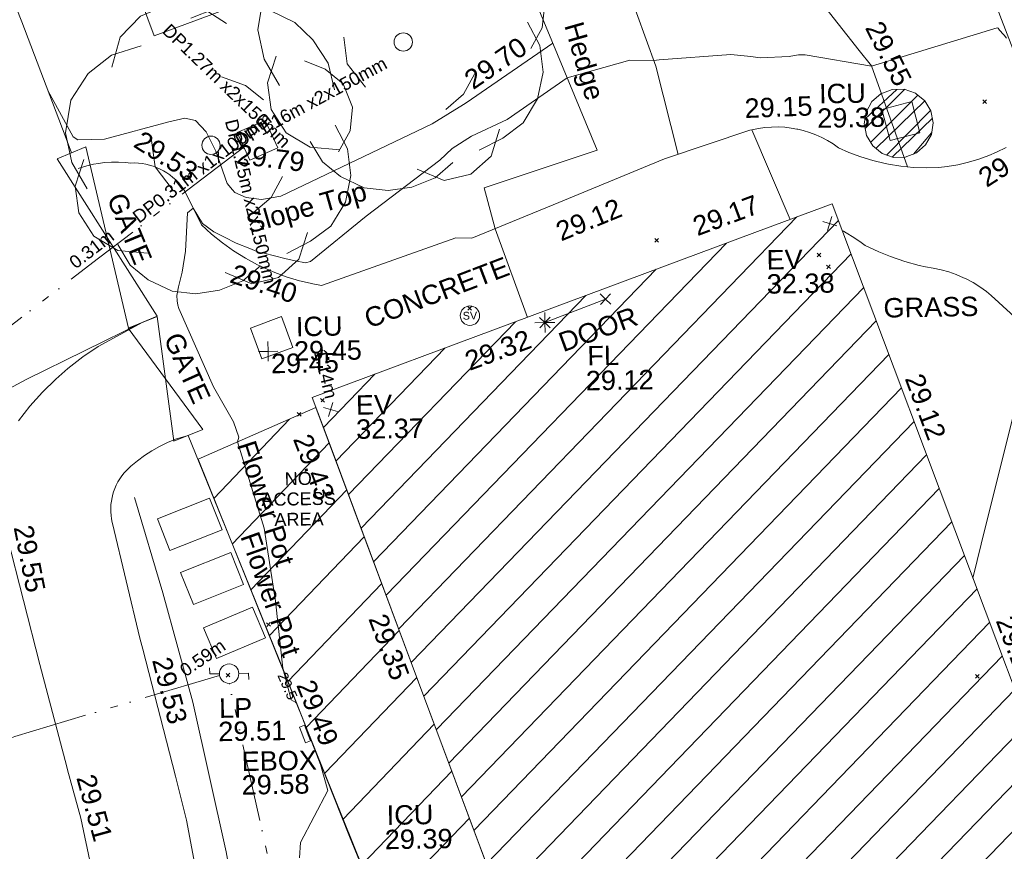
# Model space of a CAD drawing. Header units: millimetres. Extents: x -287732 to 520720, y -103372 to 287754.
# Tile 328 of 380: x 341190 to 360209, y 110970 to 127044. Entities that reach past the tile are written whole.
import ezdxf

# ---------------------------------------------------------------- set-up
doc = ezdxf.new("R2010")
doc.units = ezdxf.units.MM
for name, pattern in [('IMPORT-HIDDEN2 _3_', [4762.5, 3175, -1587.5]), ('IMPORT-UG_ELEC_LV_QLB2 _2_', [2700, 1500, -300.0000000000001, 0, -250, 150, -300.0000000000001, 0, -200]), ('IMPORT-UG_ELEC_STREET LIGHTING_QLB2 _2_', [2700, 1500, -300.0000000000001, 0, -250, 150, -300.0000000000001, 0, -200])]:
    doc.linetypes.add(name, pattern=pattern)
for name, color, linetype, lineweight, true_color in [('00_TOPO_EAVE', 7, 'Continuous', 9, 0x666666), ('00_TOPO_FURN_LAMP_POST', 7, 'Continuous', 9, 0x666666), ('00_TOPO_LEVEL_FLOOR', 7, 'Continuous', 9, 0x666666), ('00_TOPO_SERV_STOP_VALVE', 7, 'Continuous', 9, 0x666666), ('00_TOPO_TREE', 7, 'Continuous', 9, 0x666666), ('00_UAV_BUILDING_HATCH', 7, 'Continuous', 9, 0x999999), ('00_UAV_BUILDING_OUTLINE', 5, 'Continuous', 9, 0x0000ff), ('00_UAV_CONCRETE', 9, 'Continuous', 9, 0x808080), ('00_UAV_EAVE', 7, 'Continuous', 9, 0x666666), ('00_UAV_ESB_BOX', 240, 'Continuous', 9, 0xff003f), ('00_UAV_FENCE', 7, 'Continuous', 9, 0x264c2f), ('00_UAV_FOOTPATH', 7, 'Continuous', 9, 0xa50000), ('00_UAV_FORM_LINES', 7, 'Continuous', 9, 0x666666), ('00_UAV_FURN_FLOWER_POT', 9, 'Continuous', 9, 0x808080), ('00_UAV_FURN_LAMP_POST', 7, 'Continuous', 9, 0xa50000), ('00_UAV_GATE', 7, 'Continuous', 9, 0xa50000), ('00_UAV_HEDGE', 7, 'Continuous', 9, 0x52a552), ('00_UAV_INT_DOOR', 7, 'Continuous', 9, 0x7f4f3f), ('00_UAV_LEVEL_FLOOR', 7, 'Continuous', 9, 0x666666), ('00_UAV_LEVEL_SPOT', 7, 'Continuous', 9, 0x666666), ('00_UAV_SERV_IC', 5, 'Continuous', 9, 0x0000ff), ('00_UAV_SLOPE_TOP', 40, 'Continuous', 9, 0xffbf00), ('01_DTM_CONTOUR_MNR', 7, 'Continuous', 9, 0xa5a552), ('01_DTM_CONTOUR_MNR_LABELS', 7, 'Continuous', 9, 0xa5a552), ('12333-PUM-2D-U-0001-C01 - Rev2_REVIT IMPORT_dwg', 7, 'Continuous', 9, 0x767676), ('PUM-CHAMBER EXTENTS', 6, 'IMPORT-HIDDEN2 _3_', 9, 0xff00ff), ('PUM-ELECTRIC-LV-QLB2', 1, 'IMPORT-UG_ELEC_LV_QLB2 _2_', 9, 0xff0000), ('PUM-ELECTRIC-MH', 1, 'Continuous', 9, 0xff0000), ('PUM-ELECTRIC-SL-QLB2', 7, 'IMPORT-UG_ELEC_STREET LIGHTING_QLB2 _2_', 9, 0xff7f7f), ('PUM-UNABLE TO SURVEY', 190, 'Continuous', 9, 0x7f00ff)]:
    doc.layers.add(name, color=color, linetype=linetype, lineweight=lineweight, true_color=true_color)
for name, color, linetype, lineweight in [('00_UAV_SURFACE', 7, 'Continuous', 9), ('00_UAV_SURVEY_TEXT', 7, 'Continuous', 9), ('GEN-TEXT', 7, 'Continuous', 9)]:
    doc.layers.add(name, color=color, linetype=linetype, lineweight=lineweight)
doc.styles.add('Arial_1', font='arial.ttf', dxfattribs={"height": 250})
doc.styles.add('Swis721 Lt BT', font='swissl.ttf', dxfattribs={"height": 399.9999999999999})
doc.styles.add('Swis721 Lt BT_1', font='swissl.ttf', dxfattribs={"height": 200})
doc.styles.add('Swis721 Lt BT_2', font='swissl.ttf', dxfattribs={"height": 375})

# ---------------------------------------------------------------- blocks, each defined once
blk = doc.blocks.new('12333-PUM-2D-U-0001-C01 - Rev2_REVIT IMPORT_dwg_CONIFEROUS_TREE-2077251-Site Location Plan Proposed')
at = {"layer": '00_TOPO_TREE', "color": 254, "true_color": 0xcccccc, "flags": 128}
for points in [[(-1889.403682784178, 1545.875740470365), (-1717.639711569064, 2118.422311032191), (-1316.857112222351, 2519.204910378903), (-744.3105416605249, 2748.223538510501), (-171.763971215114, 2690.968881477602), (343.5279423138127, 2347.440939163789)], [(-343.5279423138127, 2461.950253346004), (114.5093140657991, 2633.714224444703), (687.0558846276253, 2690.968881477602), (1202.347798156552, 2576.459567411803), (1660.385054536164, 2347.440939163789), (2003.912996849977, 2003.912996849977), (2290.18628213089, 1545.875740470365), (2404.695596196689, 1030.583826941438)], [(-2404.695596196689, -801.5651986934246), (-2690.968881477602, -286.2732852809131), (-2805.478195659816, 286.2732852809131), (-2690.968881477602, 916.0745128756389), (-2347.440939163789, 1431.36642628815), (-1889.403682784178, 1774.894368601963), (-1316.857112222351, 1946.658339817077)], [(1832.149025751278, 1603.130397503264), (2232.93162509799, 1431.36642628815), (2576.459567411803, 1145.093141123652), (2748.223538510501, 687.0558846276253), (2690.968881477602, 229.0186282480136), (2461.950253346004, -171.763971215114)], [(229.0186282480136, 1316.857112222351), (687.0558846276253, 1145.093141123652), (1030.583826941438, 858.8198558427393)], [(2404.695596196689, 343.5279423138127), (2633.714224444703, -114.5093140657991), (2690.968881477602, -629.8012275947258), (2576.459567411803, -1145.093141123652), (2290.18628213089, -1603.130397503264), (1889.403682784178, -1889.403682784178), (1431.36642628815, -2118.422311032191)], [(-744.3105416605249, -858.8198558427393), (-1087.838483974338, -400.7825993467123), (-1145.093141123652, 114.5093140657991)], [(-1259.602455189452, -2061.167653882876), (-1832.149025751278, -2003.912996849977), (-2290.18628213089, -1717.639711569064), (-2576.459567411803, -1259.602455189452), (-2633.714224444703, -744.3105416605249), (-2461.950253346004, -229.0186282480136)], [(1374.111769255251, -629.8012275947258), (1145.093141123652, -1030.583826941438), (801.5651986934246, -1316.857112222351)], [(916.0745128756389, -2347.440939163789), (572.5465705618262, -2633.714224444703), (114.5093140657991, -2805.478195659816), (-343.5279423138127, -2862.732852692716), (-801.5651986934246, -2805.478195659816), (-1259.602455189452, -2576.459567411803), (-1603.130397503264, -2290.18628213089), (-1832.149025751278, -1889.403682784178)], [(1832.149025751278, -1717.639711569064), (1660.385054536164, -2232.93162509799), (1259.602455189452, -2576.459567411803), (744.3105416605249, -2690.968881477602), (229.0186282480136, -2461.950253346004)]]:
    blk.add_lwpolyline(points, dxfattribs=at)
at = {"layer": '00_TOPO_TREE', "color": 254, "true_color": 0xcccccc}
blk.add_circle((0, 0), 176.6246020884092, dxfattribs=at)
blk = doc.blocks.new('12333-PUM-2D-U-0001-C01 - Rev2_REVIT IMPORT_dwg_MSL_Eaves_SYM_1-V82-Site Location Plan Proposed')
at = {"layer": '00_TOPO_EAVE', "color": 254, "true_color": 0xcccccc}
for p, q in [((356.5791934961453, -116.0873754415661), (-356.5791934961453, 116.0873754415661)), ((-116.0873754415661, -356.5791934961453), (116.0873754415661, 356.5791934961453))]:
    blk.add_line(p, q, dxfattribs=at)
blk = doc.blocks.new('12333-PUM-2D-U-0001-C01 - Rev2_REVIT IMPORT_dwg_MSL_Lamp_Post_SYM-2077240-Site Location Plan Proposed')
at = {"layer": '00_TOPO_FURN_LAMP_POST', "color": 254, "true_color": 0xcccccc, "flags": 128}
for points in [[(-500.1060478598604, 0), (-1000.212095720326, 0), (-1000.212095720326, 316.7338303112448)], [(500.1060478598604, 0), (1000.21209571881, 0), (1000.21209571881, -316.7338303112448)]]:
    blk.add_lwpolyline(points, dxfattribs=at)
at = {"layer": '00_TOPO_FURN_LAMP_POST', "color": 254, "true_color": 0xcccccc}
blk.add_circle((0, 0), 500.1060478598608, dxfattribs=at)
blk = doc.blocks.new('12333-PUM-2D-U-0001-C01 - Rev2_REVIT IMPORT_dwg__U98-2077628-Site Location Plan Proposed')
at = {"layer": '00_UAV_GATE', "color": 9, "true_color": 0xe1aaaa, "flags": 128}
blk.add_lwpolyline([(280.222715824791, 107.1224978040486), (-280.222715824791, -107.1224978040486), (-561.8705175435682, 2309.961842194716), (-1122.31594919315, 2095.716846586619)], close=True, dxfattribs=at)
blk = doc.blocks.new('12333-PUM-2D-U-0001-C01 - Rev2_REVIT IMPORT_dwg__U99-2077629-Site Location Plan Proposed')
at = {"layer": '00_UAV_GATE', "color": 9, "true_color": 0xe1aaaa, "flags": 128}
blk.add_lwpolyline([(278.525136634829, 111.4618690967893), (-278.525136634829, -111.4618690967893), (-1040.886065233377, 3408.456511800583), (-1597.936338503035, 3185.532773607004)], close=True, dxfattribs=at)
blk = doc.blocks.new('12333-PUM-2D-U-0001-C01 - Rev2_REVIT IMPORT_dwg_MSL_Sluice_Valve_SYM-2077246-Site Location Plan Proposed')
at = {"layer": '00_TOPO_SERV_STOP_VALVE', "color": 254, "true_color": 0xcccccc}
blk.add_circle((0, 0), 500.0000000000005, dxfattribs=at)
at = {"layer": '00_TOPO_SERV_STOP_VALVE', "insert": (0, 198.9876086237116), "char_height": 399.9999999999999, "width": 785.1100955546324, "attachment_point": 2, "line_spacing_factor": 1.005061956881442, "style": 'Swis721 Lt BT'}
blk.add_mtext('SV', dxfattribs=at)
blk = doc.blocks.new('12333-PUM-2D-U-0001-C01 - Rev2_REVIT IMPORT_dwg_MSL_FLlvl_SYM-V156-Site Location Plan Proposed')
at = {"layer": '00_TOPO_LEVEL_FLOOR', "color": 254, "true_color": 0xcccccc, "flags": 128}
for points in [[(38.9261101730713, 0), (0, 0), (0, 38.9261101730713)], [(0, -38.9261101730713), (0, 0), (-38.9261101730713, 0)]]:
    blk.add_lwpolyline(points, dxfattribs=at)
blk = doc.blocks.new('12333-PUM-2D-U-0001-C01 - Rev2_REVIT IMPORT_dwg_MSL_Node_Linework-V178-Site Location Plan Proposed')
at = {"layer": '00_UAV_INT_DOOR', "color": 9, "true_color": 0xd4c4bf, "flags": 128}
for points in [[(530.3860888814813, 530.3860888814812), (0, 0), (-530.3860888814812, 530.3860888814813)], [(530.3860888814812, -530.3860888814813), (0, 0), (-530.3860888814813, -530.3860888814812)]]:
    blk.add_lwpolyline(points, dxfattribs=at)
blk = doc.blocks.new('12333-PUM-2D-U-0001-C01 - Rev2_REVIT IMPORT_dwg_UAV-2077255-Site Location Plan Proposed')
at = {"layer": '00_UAV_LEVEL_SPOT', "color": 254, "true_color": 0xcccccc, "flags": 128}
for points in [[(0, -500.0000000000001), (0, 0), (-500.0000000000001, 0)], [(500.0000000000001, 0), (0, 0), (0, 500.0000000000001)]]:
    blk.add_lwpolyline(points, dxfattribs=at)
blk = doc.blocks.new('12333-PUM-2D-U-0001-C01 - Rev2_REVIT IMPORT_dwg_MGS62954_T2_Galway_ITM_3d_Rev1-2077680-Site Location Plan Proposed')
at = {"layer": '00_UAV_BUILDING_HATCH', "true_color": 0xcccccc}
h = blk.add_hatch(dxfattribs=at)
h.set_pattern_fill('FP_1', color=254, style=0, pattern_type=2)
h.set_pattern_definition([(45, (0, 0), (-441.9417382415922, 441.9417382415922), [])])
h.paths.add_polyline_path([(534258130.3624687, 725648483.3139626), (534277656.3624687, 725655386.3139625), (534278388.3624688, 725653331.3139626), (534295255.4606528, 725659853.8927271), (534294221.4606529, 725663214.8927271), (534296151.4606528, 725663830.8927269), (534296560.4606526, 725662667.892727), (534309422.4606529, 725667184.8927269), (534307379.4606528, 725673087.8927273), (534303370.4606528, 725671653.8927271), (534300995.586905, 725678397.3035645), (534310510.4335188, 725681741.4081918), (534314220.586905, 725671576.3035644), (534326500.586905, 725675858.3035647), (534324518.5869049, 725681362.3035645), (534326113.5869048, 725681952.3035647), (534324160.5869049, 725687672.3035647), (534318720.5869049, 725685739.3035644), (534311382.586905, 725706099.3035647), (534306310.3243251, 725704323.4114221), (534306355.1088055, 725704192.7557819), (534273124.3649247, 725692215.3564034), (534273147.722073, 725692180.3999606), (534273192.9489231, 725691953.0292308), (534273147.722073, 725691725.658501), (534273018.9269006, 725691532.9029037), (534272826.1713033, 725691404.1077313), (534272598.8005735, 725691358.8808813), (534272359.2318197, 725691412.2581903), (534272168.7586477, 725691547.7426457), (534272046.0540514, 725691744.888188), (534272030.8694313, 725691821.2264287), (534266685.9286339, 725689894.7426035), (534268524.939883, 725684612.5737506), (534268047.928634, 725684437.7426035), (534269413.1688387, 725680562.3524156), (534277645.4188779, 725683533.3784789), (534277949.5529159, 725682690.6704743), (534281834.7170621, 725684092.8295298), (534281561.9286339, 725684932.7426034), (534287959.928634, 725687070.7426035), (534294707.928634, 725667896.7426035), (534289312.3624687, 725665760.3139626), (534287625.3624685, 725670664.3139626), (534264563.3624688, 725662495.3139625), (534260945.3624687, 725672663.3139623), (534250837.3624687, 725669091.3139625), (534258126.7857321, 725648493.4208305)])
h.paths.add_polyline_path([(534297904.586905, 725687834.3035645), (534296489.5869049, 725693151.3035643), (534301799.586905, 725695024.3035644), (534303779.5869048, 725689436.3035645), (534301175.8806049, 725688726.3227148)])
at = {"layer": '00_UAV_BUILDING_OUTLINE', "color": 254, "true_color": 0xcccccc, "flags": 128}
blk.add_lwpolyline([(534266623.8804026, 725651486.0157087), (534261909.8111722, 725649819.4572792), (534258130.3624686, 725648483.3139625), (534257799.6871737, 725649417.7108471), (534256131.8164296, 725654130.6520636), (534254463.9456857, 725658843.5932801), (534252796.0749417, 725663556.5344967), (534251128.2041978, 725668269.4757131), (534250837.3624687, 725669091.3139623), (534254727.8519678, 725670466.1485975), (534259440.0501462, 725672131.3614875), (534260945.3624686, 725672663.3139623), (534262086.0751001, 725669457.4637592), (534263762.238277, 725664746.7873683), (534264563.3624687, 725662495.3139625)], dxfattribs=at)
at = {"layer": '00_UAV_CONCRETE', "color": 254, "true_color": 0xcccccc, "flags": 128}
blk.add_lwpolyline([(534246639.015326, 725679787.3659993), (534247302.8540243, 725677844.3761246), (534247908.8540242, 725676132.3761247), (534248972.8778707, 725676512.6942205), (534249872.8540242, 725676834.3761246), (534252461.8540242, 725677651.3761246), (534253735.6278631, 725678031.8266876), (534254642.7365961, 725678302.7617762), (534253206.9703481, 725682097.9883602), (534253208.7089508, 725682093.3926316)], dxfattribs=at)
at = {"layer": '00_UAV_ESB_BOX', "color": 254, "true_color": 0xcccccc, "flags": 128}
blk.add_lwpolyline([(534250578.854, 725662761.376), (534250689.854, 725662460.376), (534250590.2417208, 725662423.6419036), (534250479.2417206, 725662724.6419039)], close=True, dxfattribs=at)
at = {"layer": '00_UAV_FENCE', "color": 254, "true_color": 0xcccccc}
blk.add_line((534250905.97396, 725668897.436873), (534248610.173118, 725667936.8111712), dxfattribs=at)
at = {"layer": '00_UAV_FENCE', "color": 254, "true_color": 0xcccccc, "flags": 128}
for points in [[(534238061.3697283, 725680646.5446146), (534240014.3697283, 725681361.5446144), (534242753.3697283, 725682315.5446144), (534242768.6858305, 725682323.4071833), (534243090.3697283, 725682488.5446146), (534244287.3697283, 725679277.5446146), (534244694.8311555, 725678195.9545166), (534245352.3697283, 725676450.5446146), (534246156.3697283, 725674232.5446146), (534246269.3697283, 725673901.5446146)], [(534247588.7809302, 725670604.5499718), (534245315.3697283, 725669537.5446147), (534243103.3097526, 725668399.4966587), (534242933.5120388, 725668312.1401029)], [(534248430.8741636, 725668401.7106274), (534249468.7809302, 725665710.5499718), (534250224.7017854, 725663734.8294015), (534250405.7809303, 725663261.5499718), (534251409.7809302, 725660599.5499718), (534252009.6354766, 725659065.8678071), (534252519.7809302, 725657761.5499718), (534253664.7809302, 725654650.5499719), (534253768.4322459, 725654386.4445233), (534254976.7809302, 725651307.5499718), (534255586.8824955, 725649731.9730554), (534256152.7809302, 725648270.5499719), (534257725.7809302, 725645674.5499718), (534257975.8132366, 725645365.8841685), (534260032.7809302, 725642826.5499718), (534261161.3298785, 725641515.9540868), (534261597.8993509, 725641008.9613199)]]:
    blk.add_lwpolyline(points, dxfattribs=at)
at = {"layer": '00_UAV_FOOTPATH', "color": 254, "true_color": 0xcccccc, "flags": 128}
for points in [[(534256187.0497499, 725686627.5878968), (534257069.8540242, 725686786.3761246), (534257196.9381997, 725686812.8278962), (534257322.110683, 725686847.2071525), (534257444.8774756, 725686889.3782144), (534257564.7540732, 725686939.1746521), (534257681.2673775, 725686996.3999417), (534257686.8540244, 725686999.3761247), (534257799.3463103, 725687064.1493398), (534257886.8540242, 725687121.3761246), (534258449.8540243, 725687630.3761246), (534259144.8811081, 725688332.6908613), (534259577.8540242, 725688818.3761246), (534259788.4969012, 725688771.9017515), (534259990.0872061, 725688208.3271959), (534261029.7826211, 725685301.709827), (534261676.439711, 725683505.8306259), (534261765.2262229, 725683259.2550414), (534262678.4445146, 725680691.8299322), (534263355.0751448, 725678799.6974932), (534263583.3624685, 725678161.3139623), (534264247.3624686, 725676247.3139625), (534265007.3624686, 725674167.3139625)], [(534264321.8268417, 725673693.5893673), (534264133.5620302, 725673603.2037851), (534263986.3624686, 725673542.3139623), (534263789.2609583, 725673473.2908698), (534263588.2143868, 725673416.7800851), (534263384.0161932, 725673373.00463), (534263177.4722548, 725673342.1372663), (534263018.3624686, 725673327.3139623), (534262773.6701876, 725673324.1404217), (534262529.2614827, 725673336.3374988), (534262286.1009234, 725673363.8570572), (534262045.1481531, 725673406.5904899), (534261982.3624687, 725673420.3139622), (534261745.5540153, 725673482.0078857), (534261513.0866429, 725673558.449396), (534261285.877794, 725673649.3368132), (534261088.3624685, 725673742.3139623), (534260985.0560518, 725673817.0598392), (534260877.2601542, 725673885.1715584), (534260765.4001969, 725673946.3803144), (534260649.9176399, 725674000.4445441), (534260531.2682406, 725674047.1508803), (534260409.9202535, 725674086.3149952), (534260304.6731154, 725674113.1168798), (534260286.3525837, 725674117.7823254), (534260180.3624688, 725674138.3139622), (534260053.9827367, 725674155.2646319), (534259926.7880449, 725674164.246404), (534259799.2803726, 725674165.2238321), (534259671.9629343, 725674158.1930581), (534259545.338194, 725674143.1818299), (534259419.9058814, 725674120.2493896), (534259380.3624685, 725674111.3139623), (534257722.3624686, 725673583.3139625), (534255557.3932599, 725672735.1221296), (534253975.3624685, 725672115.3139626), (534253666.3624687, 725672128.3139622), (534251054.3624685, 725671255.3139623), (534250889.1108696, 725671288.1252854), (534250834.1099737, 725671302.0028163), (534250629.0956033, 725671353.7309414), (534250373.7128307, 725671435.533633), (534250123.9704314, 725671533.2105229), (534249880.8540242, 725671646.3761247), (534249827.5218448, 725671673.7419584), (534249593.8144532, 725671805.2444141), (534249368.825337, 725671951.1619885), (534249153.4424258, 725672110.9188112), (534248948.5157376, 725672283.8843954), (534248754.8540242, 725672469.3761246), (534248453.8540243, 725673112.3761246), (534248414.1817278, 725673174.6611791), (534248370.8245795, 725673234.1156138), (534248323.8198119, 725673290.7303108), (534248273.352931, 725673344.2818376), (534248219.6231068, 725673394.5588512), (534248162.8423864, 725673441.3629311), (534248103.2348572, 725673484.5093628), (534248041.035763, 725673523.8278672), (534247976.4905753, 725673559.1632721), (534247909.8540244, 725673590.3761247), (534247845.2960734, 725673615.9366312), (534247775.3535761, 725673638.7996835), (534247704.1135113, 725673657.2258953), (534247631.8570312, 725673671.1425464), (534247558.8692991, 725673680.4947141), (534247485.4383638, 725673685.2454901), (534247411.8540242, 725673685.3761246), (534247307.7092907, 725673698.9563539), (534247173.2721599, 725673708.8925354), (534247038.476412, 725673710.3677331), (534246903.8540243, 725673703.3761247), (534246827.7253078, 725673695.6504779), (534246789.8048295, 725673689.904543), (534246694.4428934, 725673675.4547393), (534246562.6915823, 725673646.9299804), (534246432.9913368, 725673610.1887753), (534246391.7794256, 725673595.6626308)], [(534261133.5573201, 725672134.412567), (534261151.2265996, 725672125.5198543), (534261205.3624686, 725672095.3139623), (534261352.8081209, 725672004.5890818), (534261494.2661606, 725671904.785037), (534261570.3624686, 725671845.3139623), (534261830.1749783, 725671716.0887734), (534262054.3624686, 725671620.3139626), (534262327.3477817, 725671521.9233708), (534262605.9724171, 725671440.8678203), (534262723.3624686, 725671412.3139623), (534262874.9577722, 725671386.1699178), (534263024.6123391, 725671350.5587146), (534263171.7355506, 725671305.620894), (534263315.7467794, 725671251.5338053), (534263456.0776781, 725671188.5109047), (534263504.3624687, 725671164.3139626), (534263638.8445984, 725671089.6198934), (534263768.3712788, 725671006.6290134), (534263892.4313276, 725670915.6688493), (534263986.3624686, 725670838.3139625), (534264794.3021573, 725670064.7933016)], [(534264356.7941206, 725668441.9437245), (534263794.8567901, 725666371.1746647), (534263537.2904341, 725665378.9790943)], [(534247588.7809302, 725670604.5499718), (534246722.7809302, 725670152.5499717), (534246419.5933986, 725669953.8217071), (534246129.4823895, 725669736.4482847), (534245892.7809302, 725669536.5499718), (534245629.9101741, 725669286.9211113), (534245383.2324592, 725669021.2790449), (534245153.7213098, 725668740.6721405)], [(534244900.7809302, 725666512.5499717), (534245487.7809302, 725664025.5499718), (534245971.0973221, 725662038.7986877), (534245984.7809303, 725661982.5499718), (534246226.7152734, 725661044.1647745), (534246409.2505204, 725660092.4400829), (534246452.7809302, 725659801.5499718), (534246461.3332835, 725659722.3693131), (534245347.7809302, 725659559.5499717), (534245197.5388834, 725659500.2018363), (534245051.3198054, 725659431.5370349), (534244909.700756, 725659353.8265557)], [(534248430.8741636, 725668401.7106274), (534248181.7539086, 725668331.2317945), (534248024.2669323, 725668269.9039114), (534247870.94153, 725668198.8083559), (534247722.3828073, 725668118.2257094), (534247580.7809302, 725668029.5499718), (534247443.422595, 725667931.0819834), (534247312.5181614, 725667824.1834979), (534247188.584249, 725667709.2763946), (534247176.7809302, 725667697.5499718), (534247132.9863983, 725667643.5599438), (534247092.6683467, 725667586.9265712), (534247055.9858927, 725667527.8733605), (534247023.0838047, 725667466.6333673), (534246994.0919325, 725667403.448278), (534246969.1246937, 725667338.5674553), (534246954.7809303, 725667294.5499717), (534246936.729044, 725667227.4156767), (534246922.9281762, 725667159.2803688), (534246913.4327928, 725667090.4129465), (534246908.2803674, 725667021.0851983), (534246907.4912346, 725666951.5707293), (534246911.0685087, 725666882.143881), (534246918.9980716, 725666813.0786493), (534246931.248629, 725666744.6476038), (534246934.7809302, 725666728.5499717), (534247427.7809303, 725664497.5499718), (534247477.9227471, 725664287.8945003), (534248067.7809303, 725661821.5499717), (534248266.6973364, 725660969.4735988), (534248411.7189083, 725660106.5885395)]]:
    blk.add_lwpolyline(points, dxfattribs=at)
at = {"layer": '00_UAV_FORM_LINES', "color": 254, "true_color": 0xcccccc, "flags": 128}
blk.add_lwpolyline([(534248507.3121759, 725656283.6207765), (534249053.3625001, 725657354.3140001), (534249180.3625001, 725657999.3140001), (534249198.3625, 725658368.3140001), (534249177.3625, 725659078.314), (534249129.3625001, 725659671.3140001), (534249021.3625, 725660339.314), (534248425.3625001, 725663245.3140001), (534247888.3625001, 725665370.314), (534247372.3625, 725667219.314)], dxfattribs=at)
at = {"layer": '00_UAV_FURN_FLOWER_POT', "color": 254, "true_color": 0xcccccc, "flags": 128}
for points in [[(534247806.854, 725666803.376), (534248819.854, 725667182.376), (534249051.3249783, 725666563.6949948), (534248038.3249782, 725666184.6949948)], [(534248236.8540001, 725665758.376), (534249210.854, 725666127.376), (534249448.5882309, 725665499.860713), (534248474.588231, 725665130.8607131)], [(534248659.854, 725664678.376), (534249613.854, 725665060.376), (534249851.7982642, 725664466.1382302), (534248897.7982642, 725664084.1382302)]]:
    blk.add_lwpolyline(points, close=True, dxfattribs=at)
at = {"layer": '00_UAV_HEDGE', "color": 254, "true_color": 0xcccccc, "flags": 128}
for points in [[(534254590.0033647, 725682584.542699), (534255512.9286339, 725680439.7426034), (534256438.9286339, 725678282.7426035), (534257053.9286339, 725676942.7426034), (534257586.9286339, 725675381.7426034), (534257985.2151389, 725673667.0209647)], [(534254642.7365961, 725678302.7617762), (534256424.5224828, 725673779.2695469), (534254225.5224829, 725673089.2695467), (534254427.9235154, 725672292.6183704)]]:
    blk.add_lwpolyline(points, dxfattribs=at)
at = {"layer": '00_UAV_INT_DOOR', "color": 254, "true_color": 0xcccccc}
blk.add_line((534255356.776, 725670461.8915001), (534256534.776, 725670896.8915), dxfattribs=at)
at = {"layer": '00_UAV_SERV_IC', "color": 254, "true_color": 0xcccccc, "flags": 128}
for points in [[(534261937.9286339, 725674469.7426034), (534262515.9286339, 725674610.7426034), (534262664.3050281, 725674002.5046191), (534262086.305028, 725673861.5046191)], [(534250270.8540242, 725670666.3761246), (534250480.8540242, 725670066.3761246), (534249878.6539006, 725669855.6060815), (534249668.6539008, 725670455.6060815)]]:
    blk.add_lwpolyline(points, close=True, dxfattribs=at)
at = {"layer": '00_UAV_SLOPE_TOP', "color": 254, "true_color": 0xcccccc, "flags": 128}
for points in [[(534257053.9286339, 725676942.7426035), (534258362.5225002, 725676814.2695), (534259661.5225003, 725676793.2695003), (534260158.5225002, 725676804.2695), (534260483.5225, 725676708.2695001), (534260607.5225002, 725676665.2695), (534260890.5225001, 725676444.2695001), (534261520.2132528, 725675616.6133254), (534261752.5225002, 725675311.2695), (534262413.4529174, 725673349.4440675)], [(534245836.5350565, 725675114.8745925), (534246308.5225003, 725674209.2695), (534246397.5225001, 725674148.2695), (534246909.5225002, 725674152.2695), (534248159.5225001, 725674470.2695), (534248473.5225001, 725674537.2694999), (534248673.5225003, 725674485.2695001), (534248875.5225001, 725674263.2695), (534249055.5225001, 725673885.2695), (534249263.5225001, 725673259.2695001), (534249365.6808939, 725673134.7202256), (534249409.5225002, 725673081.2695), (534249627.5225001, 725672978.2694999), (534249926.5225002, 725672937.2695001), (534250300.5225001, 725672996.2695), (534253248.5225001, 725674344.2695001), (534253856.5225001, 725674704.2695), (534253906.4529586, 725674737.337124), (534255604.2454286, 725675861.7402344)]]:
    blk.add_lwpolyline(points, dxfattribs=at)
at = {"layer": '00_UAV_SURFACE', "color": 254, "true_color": 0xcccccc}
for p, q in [((534260126.2694796, 725672373.8600489), (534259419.9058814, 725674120.2493896)), ((534254427.9235154, 725672292.6183704), (534255019.6496761, 725670569.2650807))]:
    blk.add_line(p, q, dxfattribs=at)
at = {"layer": '01_DTM_CONTOUR_MNR', "color": 254, "true_color": 0xcccccc, "flags": 128}
blk.add_lwpolyline([(534264370.0318473, 725675805.8821657), (534264321.1599327, 725675862.7575759), (534264285.7142859, 725675900.0000001), (534264258.6439822, 725675933.8772213), (534264236.7440478, 725675957.2643851), (534264224.0992367, 725675980.0343512), (534264208.2119465, 725675997.4548075), (534264192.7074881, 725676004.3366532), (534261750, 725675310.0000001), (534260474.1238927, 725675551.8578048), (534260343.5406011, 725675550.0951087), (534260268.8023005, 725675541.0019513), (534260162.9820766, 725675524.6857138), (534259600.3291351, 725675507.0764034), (534259423.9154728, 725675538.0365982), (534259035.1708956, 725675577.9871292), (534257654.2950028, 725675499.405005), (534257550.0000001, 725675490), (534257085.0688954, 725675501.7924273), (534255866.3007896, 725675184.5053144), (534254692.9572541, 725674400.655987), (534253999.7367612, 725674091.9562557), (534253626.7210812, 725673859.4884171), (534253383.1198813, 725673639.5358629), (534251941.5466729, 725672576.2179214), (534250851.6573338, 725671720.1549855), (534250750.0406519, 725671695.6448904), (534250551.9627194, 725671740.1864036), (534250354.4617317, 725671786.2814105), (534250158.6751457, 725671845.8470235), (534249957.8761349, 725671900.3161479), (534249890.022628, 725671908.5838016), (534249849.4426797, 725671916.9220316), (534249649.2207994, 725672006.8220689), (534249449.3236097, 725672090.2328099), (534249410.4107507, 725672110.0887424), (534249207.1363063, 725672213.5595553), (534248993.2756028, 725672324.5484146), (534248774.320849, 725672492.4783605), (534248600, 725672790), (534248493.5045552, 725672703.5257035), (534248436.3515129, 725671964.3770078), (534248368.3216375, 725671561.4561403), (534248288.5675572, 725671276.1775714), (534248258.7500001, 725671107.1980338), (534248258.3333335, 725671004.3416667), (534248269.9282154, 725670924.7871386), (534248290.6855647, 725670857.5642588), (534248931.8181038, 725669329.4027604), (534249305.2014199, 725668650.5763403), (534249408.5989338, 725668351.8335309), (534249380, 725668260), (534249865.1935278, 725666585.4634398), (534250059.19191, 725665168.873746), (534250180.0000002, 725663870), (534250263.449083, 725663526.077486), (534250328.1102623, 725663259.5864156), (534250417.4847793, 725663202.260274), (534250435.0566895, 725663186.303855), (534250444.28795, 725663162.034429), (534250870, 725661995.0000001), (534251007.3934427, 725661493.590164), (534250462.2112573, 725660496.8932749), (534250432.9417206, 725660201.4630703)], dxfattribs=at)
for name, p in [('12333-PUM-2D-U-0001-C01 - Rev2_REVIT IMPORT_dwg_CONIFEROUS_TREE-2077251-Site Location Plan Proposed', (534252714.8540243, 725675932.3761246)), ('12333-PUM-2D-U-0001-C01 - Rev2_REVIT IMPORT_dwg_CONIFEROUS_TREE-2077251-Site Location Plan Proposed', (534248966.3695, 725674001.5445001)), ('12333-PUM-2D-U-0001-C01 - Rev2_REVIT IMPORT_dwg__U99-2077629-Site Location Plan Proposed', (534247588.7809302, 725670604.5499718)), ('12333-PUM-2D-U-0001-C01 - Rev2_REVIT IMPORT_dwg__U98-2077628-Site Location Plan Proposed', (534248430.8741636, 725668401.7106274))]:
    blk.add_blockref(name, p)
for name, p, xscale, yscale, zscale in [('12333-PUM-2D-U-0001-C01 - Rev2_REVIT IMPORT_dwg_MSL_Eaves_SYM_1-V82-Site Location Plan Proposed', (534260890.3625, 725672279.3140001), 0.375, 0.375, 0.375), ('12333-PUM-2D-U-0001-C01 - Rev2_REVIT IMPORT_dwg_MSL_Node_Linework-V178-Site Location Plan Proposed', (534256534.776, 725670896.8915), 0.19, 0.19, 0.19), ('12333-PUM-2D-U-0001-C01 - Rev2_REVIT IMPORT_dwg_MSL_Sluice_Valve_SYM-2077246-Site Location Plan Proposed', (534253910.7760001, 725670621.8915), 0.375, 0.375, 0.375), ('12333-PUM-2D-U-0001-C01 - Rev2_REVIT IMPORT_dwg_MSL_FLlvl_SYM-V156-Site Location Plan Proposed', (534255356.776, 725670461.8915001), 4.94, 4.94, 4.94), ('12333-PUM-2D-U-0001-C01 - Rev2_REVIT IMPORT_dwg_MSL_Node_Linework-V178-Site Location Plan Proposed', (534255356.776, 725670461.8915001), 0.19, 0.19, 0.19), ('12333-PUM-2D-U-0001-C01 - Rev2_REVIT IMPORT_dwg_UAV-2077255-Site Location Plan Proposed', (534250000.0000001, 725670000.0000001), 0.375, 0.375, 0.375), ('12333-PUM-2D-U-0001-C01 - Rev2_REVIT IMPORT_dwg_MSL_Eaves_SYM_1-V82-Site Location Plan Proposed', (534251188.3625001, 725668854.314), 0.375, 0.375, 0.375), ('12333-PUM-2D-U-0001-C01 - Rev2_REVIT IMPORT_dwg_MSL_Lamp_Post_SYM-2077240-Site Location Plan Proposed', (534249139.3697283, 725663784.5446144), 0.375, 0.375, 0.375)]:
    blk.add_blockref(name, p, dxfattribs=dict(xscale=xscale, yscale=yscale, zscale=zscale))
at = {"layer": '00_UAV_BUILDING_OUTLINE', "color": 251, "true_color": 0x666666, "char_height": 375, "width": 1495.902363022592, "attachment_point": 1, "line_spacing_factor": 1.005061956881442, "style": 'Swis721 Lt BT_2'}
for s, insert, rotation in [('29.17', (534258206.3988721, 725672432.3503368), 19.46256560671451), ('29.32', (534253760.2686349, 725669905.8809752), 19.462565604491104), ('29.12', (534262636.4565977, 725669387.9470592), 289.5866870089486), ('29.43', (534250799.6760092, 725668428.1973903), 289.99202865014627), ('29.35', (534252195.541806, 725664927.0686628), 289.4884483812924), ('29.12', (534264312.6197746, 725664677.2706685), 289.5866870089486)]:
    blk.add_mtext(s, dxfattribs=dict(at, insert=insert, rotation=rotation))
at = {"layer": '00_UAV_EAVE', "char_height": 375, "attachment_point": 1, "line_spacing_factor": 1.005061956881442, "style": 'Swis721 Lt BT_2'}
for s, insert, width in [('EV', (534259657.7867981, 725671787.0396786), 736.078940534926), ('32.38', (534259653.118395, 725671320.2890545), 1495.902363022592), ('EV', (534251678.3756161, 725669120.1952332), 736.078940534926), ('32.37', (534251673.7072129, 725668653.4446092), 1495.902363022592)]:
    blk.add_mtext(s, dxfattribs=dict(at, insert=insert, width=width))
at = {"layer": '00_UAV_ESB_BOX', "color": 251, "true_color": 0x666666, "char_height": 375, "attachment_point": 1, "line_spacing_factor": 1.005061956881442, "style": 'Swis721 Lt BT_2'}
for s, insert, width in [('EBOX', (534249350.5623663, 725662272.2928288), 1619.373669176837), ('29.58', (534249343.0814415, 725661815.9184201), 1495.902363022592)]:
    blk.add_mtext(s, dxfattribs=dict(at, insert=insert, width=width))
at = {"layer": '00_UAV_FENCE', "color": 251, "true_color": 0x666666, "insert": (534250776.4345568, 725663677.0080076), "char_height": 375, "width": 1495.902363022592, "attachment_point": 1, "rotation": 290.80265264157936, "line_spacing_factor": 1.005061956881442, "style": 'Swis721 Lt BT_2'}
blk.add_mtext('29.49', dxfattribs=at)
at = {"layer": '00_UAV_FOOTPATH', "color": 251, "true_color": 0x666666, "char_height": 375, "width": 1495.902363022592, "attachment_point": 1, "line_spacing_factor": 1.005061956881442, "style": 'Swis721 Lt BT_2'}
for s, insert, rotation in [('29.15', (534259280.5379898, 725674722.297149), 1.255768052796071), ('29.53', (534247653.1212369, 725674324.6530398), 326.56745921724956), ('29.46', (534263735.1878197, 725673232.2087551), 31.945028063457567), ('29.12', (534255559.4268772, 725672372.5872445), 21.39425700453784), ('29.40', (534249388.4008944, 725671706.2180043), 340.2192708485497), ('29.55', (534245393.8570447, 725666751.8815134), 280.18615224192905), ('29.53', (534248017.7198467, 725664159.9435098), 283.4503761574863), ('29.51', (534246512.9652281, 725661919.9225465), 284.4117428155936)]:
    blk.add_mtext(s, dxfattribs=dict(at, insert=insert, rotation=rotation))
at = {"layer": '00_UAV_FURN_FLOWER_POT', "color": 251, "true_color": 0x666666, "char_height": 375, "width": 2858.835627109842, "attachment_point": 1, "line_spacing_factor": 1.005061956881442, "style": 'Swis721 Lt BT_2'}
for insert, rotation in [((534249721.2931986, 725668315.4007885), 286.941331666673), ((534249753.6358026, 725666553.2143896), 288.4432913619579)]:
    blk.add_mtext('Flower Pot', dxfattribs=dict(at, insert=insert, rotation=rotation))
at = {"layer": '00_UAV_FURN_LAMP_POST', "color": 251, "true_color": 0x666666, "char_height": 375, "attachment_point": 1, "line_spacing_factor": 1.005061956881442, "style": 'Swis721 Lt BT_2'}
for s, insert, width in [('LP', (534248932.6937115, 725663307.3510407), 707.5855621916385), ('29.51', (534248910.1502001, 725662856.7889423), 1495.902363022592)]:
    blk.add_mtext(s, dxfattribs=dict(at, insert=insert, width=width))
at = {"layer": '00_UAV_GATE', "color": 251, "true_color": 0x666666, "char_height": 375, "width": 1567.13580888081, "attachment_point": 1, "line_spacing_factor": 1.005061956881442, "style": 'Swis721 Lt BT_2'}
for insert, rotation in [((534247281.6610443, 725673151.9933765), 291.4607217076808), ((534248325.6754866, 725670435.13195), 293.26226272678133)]:
    blk.add_mtext('GATE', dxfattribs=dict(at, insert=insert, rotation=rotation))
at = {"layer": '00_UAV_HEDGE', "color": 251, "true_color": 0x666666, "insert": (534256190.5609277, 725676297.6316077), "char_height": 375, "width": 1833.074006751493, "attachment_point": 1, "rotation": 285.0366588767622, "line_spacing_factor": 1.005061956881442, "style": 'Swis721 Lt BT_2'}
blk.add_mtext('Hedge', dxfattribs=at)
at = {"layer": '00_UAV_INT_DOOR', "color": 251, "true_color": 0x666666, "insert": (534255577.0137826, 725670236.4845227), "char_height": 375, "width": 1790.333939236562, "attachment_point": 1, "rotation": 19.08499173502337, "line_spacing_factor": 1.005061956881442, "style": 'Swis721 Lt BT_2'}
blk.add_mtext('DOOR', dxfattribs=at)
at = {"layer": '00_UAV_LEVEL_FLOOR', "char_height": 375, "attachment_point": 1, "line_spacing_factor": 1.005061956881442, "style": 'Swis721 Lt BT_2'}
for s, insert, width in [('FL', (534256164.0494983, 725669993.9279848), 683.841080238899), ('29.12', (534256126.4535462, 725669513.0031304), 1495.902363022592)]:
    blk.add_mtext(s, dxfattribs=dict(at, insert=insert, width=width))
at = {"layer": '00_UAV_LEVEL_SPOT', "insert": (534250051.8765643, 725669949.1441548), "char_height": 375, "width": 1495.902363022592, "attachment_point": 1, "line_spacing_factor": 1.005061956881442, "style": 'Swis721 Lt BT_2'}
blk.add_mtext('29.45', dxfattribs=at)
at = {"layer": '00_UAV_SERV_IC', "color": 251, "true_color": 0x666666, "char_height": 375, "attachment_point": 1, "line_spacing_factor": 1.005061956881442, "style": 'Swis721 Lt BT_2'}
for s, insert, width in [('ICU', (534260728.6038471, 725674978.7600065), 1021.012723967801), ('29.38', (534260683.7756966, 725674508.3810056), 1495.902363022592), ('ICU', (534250545.298218, 725670655.0484205), 1021.012723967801), ('29.45', (534250500.4700674, 725670184.6694196), 1495.902363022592), ('ICU', (534252133.5954357, 725661183.3370907), 1021.012723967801), ('29.39', (534252088.7672851, 725660712.95809), 1495.902363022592)]:
    blk.add_mtext(s, dxfattribs=dict(at, insert=insert, width=width))
at = {"layer": '00_UAV_SLOPE_TOP', "color": 251, "true_color": 0x666666, "char_height": 375, "attachment_point": 1, "line_spacing_factor": 1.005061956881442, "style": 'Swis721 Lt BT_2'}
for s, insert, width, rotation in [('29.55', (534261968.9569107, 725676215.8282597), 1495.902363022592, 295.7962614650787), ('29.70', (534253841.440249, 725675288.2688004), 1495.902363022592, 33.51545680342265), ('29.79', (534249493.4898665, 725674012.5115424), 1495.902363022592, 351.87904505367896), ('Slope Top', (534249585.4408016, 725672645.8551117), 2763.857699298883, 14.945348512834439)]:
    blk.add_mtext(s, dxfattribs=dict(at, insert=insert, width=width, rotation=rotation))
at = {"layer": '00_UAV_SURVEY_TEXT', "color": 251, "true_color": 0x666666, "insert": (534251829.0196567, 725670756.660263), "char_height": 375, "width": 3286.236302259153, "attachment_point": 1, "rotation": 19.897739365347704, "line_spacing_factor": 1.005061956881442, "style": 'Swis721 Lt BT_2'}
blk.add_mtext('CONCRETE', dxfattribs=at)
at = {"layer": '00_UAV_SURVEY_TEXT', "color": 251, "true_color": 0x666666, "insert": (534261899.7193618, 725670819.3672603), "char_height": 375, "width": 2018.280965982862, "attachment_point": 1, "line_spacing_factor": 1.005061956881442, "style": 'Swis721 Lt BT_2'}
blk.add_mtext('GRASS', dxfattribs=at)
at = {"layer": '01_DTM_CONTOUR_MNR_LABELS', "color": 251, "true_color": 0x666666, "insert": (534250355.2396067, 725663564.4639006), "char_height": 200, "width": 620.5117196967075, "attachment_point": 2, "rotation": 292.69447846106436, "line_spacing_factor": 1.005061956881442, "style": 'Swis721 Lt BT_1'}
blk.add_mtext('29.5', dxfattribs=at)
blk = doc.blocks.new('12333-PUM-2D-U-0001-C01 - Rev2_REVIT IMPORT_dwg-1620468-Site Location Plan Proposed')
at = {"layer": 'PUM-CHAMBER EXTENTS', "true_color": 0xffaaff}
h = blk.add_hatch(dxfattribs=at)
h.set_pattern_fill('FP_3', color=211, style=0, pattern_type=2)
h.set_pattern_definition([(45, (-533641079.65, -725615854.3560001), (-265.1650429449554, 265.1650429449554), []), (45, (-533640902.873, -725615854.3560001), (-265.1650429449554, 265.1650429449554), [])])
h.paths.add_polyline_path([(621062.0907886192, 57683.90347005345), (621293.4846890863, 57683.90347005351), (621510.9238298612, 57763.04484496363), (621688.1818415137, 57911.7819771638), (621803.8787917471, 58112.17497324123), (621844.0599208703, 58340.0534804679), (621803.8787917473, 58567.93198769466), (621688.1818415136, 58768.32498377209), (621510.9238298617, 58917.06211597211), (621293.4846890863, 58996.20349088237), (621062.0907886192, 58996.20349088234), (620844.6516478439, 58917.06211597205), (620667.3936361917, 58768.32498377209), (620551.6966859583, 58567.93198769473), (620511.5155568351, 58340.0534804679), (620551.6966859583, 58112.17497324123), (620667.3936361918, 57911.7819771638), (620844.6516478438, 57763.04484496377), (621050.4347460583, 57688.14592258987)])
at = {"layer": 'PUM-CHAMBER EXTENTS', "true_color": 0xfff4d4}
h = blk.add_hatch(dxfattribs=at)
h.set_pattern_fill('FP_14', style=0, pattern_type=2)
h.set_pattern_definition([(45, (-533641079.65, -725615854.3560001), (-618.7184335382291, 618.7184335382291), [])])
h.paths.add_polyline_path([(620505.350152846, 25223.64382131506), (626715.3264344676, 29117.27143172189), (646370.9494642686, 38861.80691071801), (645958.3233026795, 39705.06552257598), (645563.6540130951, 40669.1788068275), (637308.7126216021, 37476.95778370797), (636576.7126214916, 39531.95778354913), (617046.4375747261, 32629.03240495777), (609826.3241128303, 53043.08069427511), (607530.5232708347, 52082.45499234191), (610929.9856295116, 43211.51162835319), (616646.1310830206, 29820.19379304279), (620495.6955674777, 25235.14298301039)])
at = {"layer": 'GEN-TEXT', "color": 253, "true_color": 0xaaaaaa}
for p, q in [((622810.9948139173, 58694.28848230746), (622881.7054920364, 58764.99916042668)), ((622881.7054920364, 58694.28848230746), (622810.9948139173, 58764.99916042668)), ((616427.99481377, 56123.28848231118), (616498.7054918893, 56193.99916043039)), ((616498.7054918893, 56123.28848231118), (616427.99481377, 56193.99916043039)), ((619559.9948138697, 55787.28848230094), (619630.705491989, 55857.99916042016)), ((619630.705491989, 55787.28848230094), (619559.9948138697, 55857.99916042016)), ((619736.9948137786, 55554.28848229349), (619807.7054918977, 55624.99916041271)), ((619807.7054918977, 55554.28848229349), (619736.9948137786, 55624.99916041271)), ((612791.9948138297, 54871.2884823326), (612862.705491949, 54941.99916045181)), ((612862.705491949, 54871.2884823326), (612791.9948138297, 54941.99916045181)), ((609990.705491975, 53144.2884822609), (609919.9948138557, 53214.99916038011)), ((609929.9133991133, 53154.20706751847), (609990.705491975, 53214.99916038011)), ((609463.9948138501, 52882.288482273), (609534.7054919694, 52952.99916039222)), ((609534.7054919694, 52882.288482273), (609463.9948138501, 52952.99916039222)), ((608800.9948137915, 48831.28848229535), (608871.7054919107, 48901.99916041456)), ((608871.7054919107, 48831.28848229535), (608800.9948137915, 48901.99916041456)), ((608000.9948138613, 47866.28848232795), (608071.7054919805, 47936.99916044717)), ((608071.7054919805, 47866.28848232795), (608000.9948138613, 47936.99916044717)), ((622474.9948137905, 47589.28848232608), (622545.7054919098, 47659.9991604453)), ((622545.7054919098, 47589.28848232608), (622474.9948137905, 47659.9991604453))]:
    blk.add_line(p, q, dxfattribs=at)
at = {"layer": 'PUM-CHAMBER EXTENTS', "color": 211, "linetype": 'Continuous', "true_color": 0xffaaff, "flags": 128}
blk.add_lwpolyline([(621844.0599208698, 58340.05348046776), (621803.8787917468, 58567.93198769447), (621688.1818415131, 58768.32498377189), (621526.280024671, 58904.17673857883), (621510.9238298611, 58917.06211597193), (621293.4846890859, 58996.20349088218), (621062.0907886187, 58996.20349088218), (620844.6516478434, 58917.06211597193), (620667.3936361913, 58768.32498377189), (620551.6966859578, 58567.93198769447), (620511.5155568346, 58340.05348046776), (620520.0204260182, 58291.81997047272), (620551.6966859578, 58112.17497324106), (620667.3936361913, 57911.78197716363), (620844.6516478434, 57763.04484496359), (621062.0907886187, 57683.90347005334), (621293.4846890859, 57683.90347005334), (621510.9238298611, 57763.04484496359), (621688.1818415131, 57911.78197716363), (621733.0240233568, 57989.45091443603), (621803.8787917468, 58112.17497324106)], close=True, dxfattribs=at)
at = {"layer": 'PUM-ELECTRIC-MH', "color": 21, "true_color": 0xffaaaa, "flags": 128}
blk.add_lwpolyline([(608941.3501528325, 58607.64382139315), (609180.3501528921, 58072.64382136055), (608634.3501529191, 57847.64382138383), (608395.3501529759, 58382.64382141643)], close=True, dxfattribs=at)
at = {"layer": 'PUM-ELECTRIC-SL-QLB2', "color": 254, "true_color": 0xffd4d4, "flags": 128}
for points in [[(608521.2084035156, 58100.91091727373), (605678.3501529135, 56001.64382136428), (601999.3501529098, 53277.64382131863), (600364.3501529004, 57412.64382132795), (598588.3501528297, 61812.64382135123), (592479.3501528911, 59293.64382138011), (585816.2878747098, 57153.31588534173)], [(607874.9677994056, 47897.97302288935), (603896.3501529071, 46789.64382130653), (599590.3501529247, 44913.64382137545), (593861.3501528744, 42572.64382136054), (590276.3501529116, 41210.64382127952), (584611.3501528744, 38752.64382129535), (583319.3501528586, 41718.64382131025), (578219.3501528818, 39840.64382128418), (571148.3501528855, 36737.64382128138), (564354.3501528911, 33926.64382129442), (563264.3501529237, 33036.64382128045), (564177.350152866, 30096.64382133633), (564456.170657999, 27548.56176709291)], [(609802.6141675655, 39813.97011608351), (608819.3501528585, 44034.64382130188), (608057.2043480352, 47742.66553949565)]]:
    blk.add_lwpolyline(points, dxfattribs=at)
at = {"layer": 'PUM-UNABLE TO SURVEY', "color": 7, "true_color": 0xfff4d4, "flags": 128}
blk.add_lwpolyline([(645563.6540130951, 40669.1788068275), (645958.3233026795, 39705.06552257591), (646370.9494642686, 38861.80691071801), (626715.3264344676, 29117.27143172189), (620505.350152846, 25223.64382131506), (616646.1310830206, 29820.19379304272), (610929.9856295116, 43211.51162835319), (607530.5232708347, 52082.45499234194), (609826.3241128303, 53043.08069427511), (617046.9361648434, 32627.62269820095)], dxfattribs=at)
blk.add_blockref('12333-PUM-2D-U-0001-C01 - Rev2_REVIT IMPORT_dwg_MGS62954_T2_Galway_ITM_3d_Rev1-2077680-Site Location Plan Proposed', (-533641079.6498471, -725615854.3561786))
at = {"layer": 'PUM-ELECTRIC-LV-QLB2', "char_height": 250, "attachment_point": 2, "line_spacing_factor": 0.9417779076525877, "style": 'Arial_1'}
for s, insert, width, rotation in [('DP1.27m x2x150mm', (608297.332243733, 59379.41988525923), 3893.2779916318, 315.08886996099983), ('DP1.16m x2x150mm', (609778.6255121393, 59059.83133475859), 3893.2779916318, 27.39679819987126), ('DP1.25m x2x150mm', (608760.4749852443, 57074.67109538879), 3893.2779916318, 282.49362686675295), ('1.14m', (610148.3614004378, 53720.02633870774), 1160.025439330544, 282.49362686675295), ('0.59m', (607483.2147190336, 48349.98578034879), 1160.025439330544, 33.478332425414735)]:
    blk.add_mtext(s, dxfattribs=dict(at, insert=insert, width=width, rotation=rotation))
at = {"layer": 'PUM-ELECTRIC-SL-QLB2', "char_height": 250, "attachment_point": 2, "line_spacing_factor": 0.9417779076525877, "style": 'Arial_1'}
for s, insert, width, rotation in [('DP0.31m x1x100mm', (607632.3479293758, 57821.03139882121), 3893.2779916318, 36.443471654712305), ('0.31m', (605471.6005460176, 56280.87722452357), 1160.025439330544, 36.51693527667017)]:
    blk.add_mtext(s, dxfattribs=dict(at, insert=insert, width=width, rotation=rotation))
at = {"layer": 'PUM-UNABLE TO SURVEY', "color": 41, "true_color": 0xffdf7f, "insert": (609459.9811806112, 51801.97587756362), "char_height": 250, "width": 1714.021757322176, "attachment_point": 2, "line_spacing_factor": 0.9417779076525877, "style": 'Arial_1'}
blk.add_mtext('NO\\PACCESS\\PAREA', dxfattribs=at)

msp = doc.modelspace()

# ---------------------------------------------------------------- block references
at = {"layer": '12333-PUM-2D-U-0001-C01 - Rev2_REVIT IMPORT_dwg', "color": 254, "linetype": 'IMPORT-UG_ELEC_STREET LIGHTING_QLB2 _2_', "true_color": 0xffd4d4, "rotation": 0.9999999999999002}
msp.add_blockref('12333-PUM-2D-U-0001-C01 - Rev2_REVIT IMPORT_dwg-1620468-Site Location Plan Proposed', (-261895.0770586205, 55869.5817132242), dxfattribs=at)

doc.saveas('drawing.dxf')
